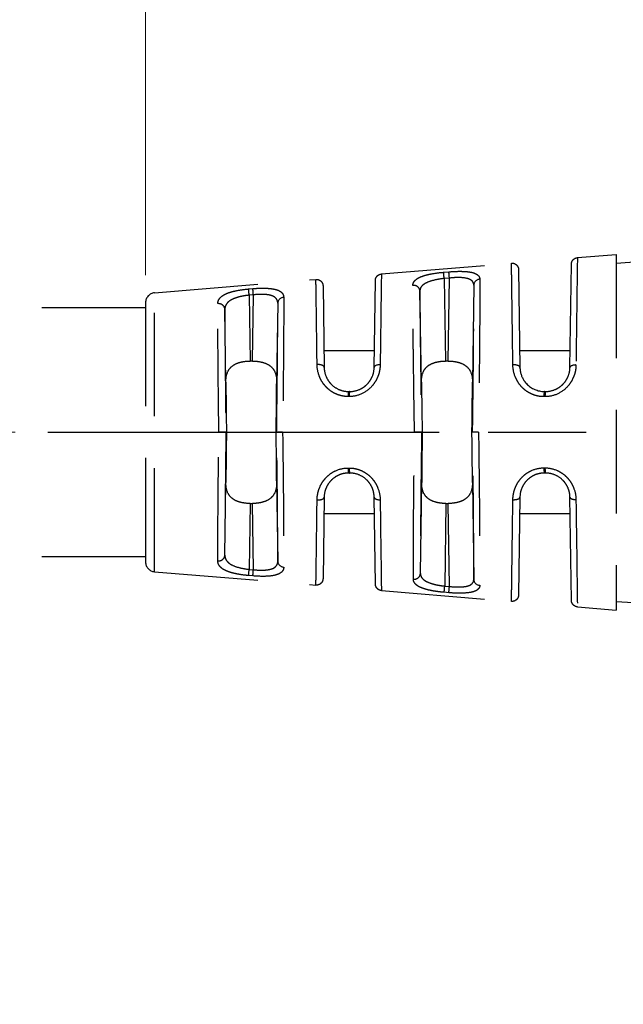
# Model space of a CAD drawing. Header units: millimetres. Extents: x 399 to 6233, y -1870 to 1602.
# Tile 370 of 656: x 4371 to 4389, y 611 to 641. Entities that reach past the tile are written whole.
import ezdxf

# ---------------------------------------------------------------- set-up
doc = ezdxf.new("R2010")
doc.units = ezdxf.units.MM
doc.linetypes.add('AM_ISO08W050', pattern=[18, 12, -1.5, 3, -1.5])
doc.linetypes.add('HIDDEN', pattern=[9.525, 6.35, -3.175])
doc.layers.add('AM_5', color=3, linetype='Continuous', lineweight=25)
doc.layers.add('AM_7', color=4, linetype='AM_ISO08W050', lineweight=25)
doc.layers.add('中繼線', color=7, linetype='Continuous')
doc.styles.add('尺寸標註', font='romans.shx', dxfattribs={"bigfont": 'CHINESET.SHX'})
doc.dimstyles.new('複本 CNS2-1$0', dxfattribs={"dimtxt": 2.5, "dimasz": 2, "dimexe": 1, "dimexo": 1, "dimgap": 1, "dimtad": 1, "dimtoh": 1, "dimdsep": 46, "dimtxsty": '尺寸標註', "dimcen": 0, "dimclrd": 2, "dimclre": 2, "dimclrt": 3, "dimadec": 0, "dimazin": 2, "dimtp": 0.1, "dimtm": 0.1, "dimtfac": 0.71, "dimtmove": 0, "dimatfit": 0, "dimfxl": 0, "dimlwd": 13, "dimlwe": 13, "dimarcsym": 0})

# ---------------------------------------------------------------- blocks, each defined once
blk = doc.blocks.new('*D163')
at = {"layer": 'AM_5', "color": 2, "lineweight": 13}
for p, q in [((4374.769, 632.897), (4374.769, 678.36)), ((4406.129, 663.439), (4406.129, 678.36)), ((4372.769, 677.36), (4339.245, 677.36)), ((4406.129, 677.36), (4374.769, 677.36)), ((4408.129, 677.36), (4410.129, 677.36))]:
    blk.add_line(p, q, dxfattribs=at)
at = {"layer": 'AM_5', "color": 2, "lineweight": -2}
for points in [[(4372.769, 677.693), (4372.769, 677.027), (4374.769, 677.36)], [(4408.129, 677.693), (4408.129, 677.027), (4406.129, 677.36)]]:
    blk.add_solid(points, dxfattribs=at)
at = {"layer": 'Defpoints', "color": 0, "lineweight": -2}
for p in [(4374.769, 677.36), (4406.129, 662.439), (4374.769, 631.897)]:
    blk.add_point(p, dxfattribs=at)
at = {"layer": 'AM_5', "color": 3, "insert": (4355.007, 682.348), "char_height": 2.5, "attachment_point": 5, "style": '尺寸標註'}
blk.add_mtext('WL\\P(空間保持至少100以上)', dxfattribs=at)
blk = doc.blocks.new('*D166')
at = {"layer": 'AM_5', "color": 2, "lineweight": 13}
for p, q in [((4368.185, 630.078), (4368.185, 632.078)), ((4370.769, 628.078), (4367.185, 628.078)), ((4368.185, 628.078), (4368.185, 596.718)), ((4401.311, 596.718), (4367.185, 596.718)), ((4368.185, 594.718), (4368.185, 588.128)), ((4368.185, 588.128), (4337.661, 588.128))]:
    blk.add_line(p, q, dxfattribs=at)
at = {"layer": 'AM_5', "color": 2, "lineweight": -2}
for points in [[(4367.852, 630.078), (4368.518, 630.078), (4368.185, 628.078)], [(4367.852, 594.718), (4368.518, 594.718), (4368.185, 596.718)]]:
    blk.add_solid(points, dxfattribs=at)
at = {"layer": 'Defpoints', "color": 0, "lineweight": -2}
for p in [(4371.769, 628.078), (4368.185, 596.718), (4402.311, 596.718)]:
    blk.add_point(p, dxfattribs=at)
at = {"layer": 'AM_5', "color": 3, "insert": (4352.423, 593.116), "char_height": 2.5, "attachment_point": 5, "style": '尺寸標註'}
blk.add_mtext('WM\\P(空間保持至少100以上)', dxfattribs=at)
blk = doc.blocks.new('90接頭方向組合')
at = {"layer": '中繼線', "color": 1, "linetype": 'HIDDEN', "ltscale": 0.5}
for p, q in [((26.296, 49.774), (27.482, 49.872)), ((27.482, 49.872), (27.482, 38.972)), ((20.289, 49.274), (24.276, 49.605)), ((26.068, 46.412), (26.112, 49.577)), ((27.482, 49.605), (28.182, 49.654)), ((22.197, 49.326), (22.357, 49.34)), ((24.493, 49.409), (24.535, 46.412)), ((13.337, 48.695), (18.283, 49.107)), ((18.5, 48.91), (18.535, 46.412)), ((20.068, 46.412), (20.106, 49.077)), ((22.373, 49.148), (22.213, 49.134)), ((22.213, 49.134), (22.257, 46.605)), ((22.338, 46.605), (22.373, 49.148)), ((23.12, 48.933), (23.079, 45.959)), ((13.337, 40.149), (13.337, 48.695)), ((16.22, 48.814), (16.35, 48.825)), ((16.366, 48.634), (16.237, 48.623)), ((16.237, 48.623), (16.265, 46.605)), ((16.338, 46.605), (16.366, 48.634)), ((21.518, 45.959), (21.47, 48.746)), ((13.061, 48.396), (13.061, 40.448)), ((17.113, 48.379), (17.079, 45.959)), ((13.061, 48.241), (1.061, 48.241)), ((15.524, 45.959), (15.493, 48.19)), ((20.075, 46.922), (18.527, 46.922)), ((26.075, 46.922), (24.527, 46.922)), ((16.338, 46.605), (16.265, 46.605)), ((22.338, 46.605), (22.257, 46.605)), ((19.284, 45.672), (19.318, 45.672)), ((25.284, 45.672), (25.318, 45.672)), ((19.302, 45.518), (19.268, 45.518)), ((25.302, 45.514), (25.268, 45.514)), ((15.525, 44.422), (15.309, 44.422)), ((15.541, 44.422), (15.525, 44.422)), ((17.079, 44.422), (17.062, 44.422)), ((17.262, 44.422), (17.079, 44.422)), ((21.541, 44.422), (21.521, 44.422)), ((23.083, 44.422), (23.062, 44.422)), ((23.267, 44.422), (23.083, 44.422)), ((19.268, 43.326), (19.302, 43.326)), ((19.318, 43.172), (19.284, 43.172)), ((25.268, 43.331), (25.302, 43.331)), ((25.318, 43.172), (25.284, 43.172)), ((15.493, 40.654), (15.524, 42.886)), ((17.079, 42.886), (17.113, 40.465)), ((21.485, 40.098), (21.524, 42.886)), ((23.079, 42.886), (23.12, 39.912)), ((18.535, 42.433), (18.5, 39.934)), ((20.106, 39.767), (20.068, 42.433)), ((24.535, 42.433), (24.493, 39.436)), ((26.112, 39.267), (26.068, 42.433)), ((16.265, 42.24), (16.237, 40.221)), ((16.265, 42.24), (16.338, 42.24)), ((16.366, 40.21), (16.338, 42.24)), ((22.265, 42.24), (22.23, 39.709)), ((22.265, 42.24), (22.338, 42.24)), ((22.373, 39.697), (22.338, 42.24)), ((20.075, 41.922), (18.527, 41.922)), ((26.075, 41.922), (24.527, 41.922)), ((13.061, 40.604), (1.061, 40.604)), ((13.337, 40.149), (18.283, 39.738)), ((16.237, 40.221), (16.366, 40.21)), ((16.35, 40.019), (16.22, 40.03)), ((20.289, 39.571), (24.276, 39.239)), ((22.23, 39.709), (22.373, 39.697)), ((22.357, 39.504), (22.213, 39.517)), ((27.482, 39.24), (28.182, 39.191)), ((26.296, 39.071), (27.482, 38.972))]:
    blk.add_line(p, q, dxfattribs=at)
for centre, start, end in [((13.361, 48.396), 94.7568, 180), ((13.361, 40.448), 180, 265.2432)]:
    blk.add_arc(centre, 0.3, start, end, dxfattribs=at)
for centre, major_axis, ratio, start_param, end_param in [((22.213, 49.131), (-0.017, 0.199), 0.001186, 4.726301, 6.077866), ((22.373, 49.145), (-0.017, 0.199), 0.001186, 4.726301, 6.078482), ((21.27, 48.743), (0.2, 0), 0.912914, 0.021379, 1.655702), ((23.32, 48.93), (-0.2, -0.001), 0.919463, 4.789486, 6.260991), ((16.237, 48.62), (-0.017, 0.199), 0.001193, 4.726301, 6.0521), ((16.366, 48.631), (-0.017, 0.199), 0.001193, 4.726301, 6.052723), ((15.293, 48.187), (0.2, -0.001), 0.888972, 0.019054, 1.656464), ((17.313, 48.377), (-0.2, -0.001), 0.898166, 4.79194, 6.263337), ((18.335, 46.409), (0.2, 0.003), 0.443566, 0, 1.647631), ((20.268, 46.409), (-0.2, 0.003), 0.426361, 4.801371, 6.283185), ((24.335, 46.409), (0.2, 0.003), 0.399297, 0, 1.648249), ((26.268, 46.409), (-0.2, 0.003), 0.38488, 4.800792, 6.283185), ((15.562, 44.423), (0.035, -2.5), 0.008726, 4.050394, 4.712403), ((17.041, 44.423), (0.035, 2.5), 0.008726, 4.712374, 5.374384), ((21.562, 44.422), (-0.044, 2.5), 0.008724, 0.908629, 1.570644), ((23.041, 44.423), (0.035, 2.5), 0.008726, 4.712374, 5.374384), ((19.284, 45.472), (0, 0.2), 0.085193, 0, 1.339632), ((19.318, 45.472), (0, 0.2), 0.08519, 0, 1.339777), ((25.284, 45.472), (0, 0.2), 0.084754, 0, 1.362766), ((25.318, 45.472), (0, 0.2), 0.084752, 0, 1.362884), ((15.562, 44.422), (-0.035, -2.5), 0.008726, 4.712374, 5.374384), ((17.041, 44.422), (-0.035, 2.5), 0.008726, 4.050394, 4.712403), ((21.562, 44.422), (-0.035, -2.5), 0.008726, 4.712374, 5.374384), ((23.041, 44.422), (-0.035, 2.5), 0.008726, 4.050394, 4.712403), ((19.284, 43.372), (0, -0.2), 0.085193, 4.943553, 6.283185), ((19.318, 43.372), (0, -0.2), 0.08519, 4.943408, 6.283185), ((25.284, 43.372), (0, -0.2), 0.084754, 4.920419, 6.283185), ((25.318, 43.372), (0, -0.2), 0.084752, 4.920302, 6.283185), ((18.335, 42.435), (0.2, -0.003), 0.443566, 4.635554, 6.283185), ((20.268, 42.435), (-0.2, -0.003), 0.426361, 0, 1.481814), ((24.335, 42.435), (0.2, -0.003), 0.399297, 4.634936, 6.283185), ((26.268, 42.435), (-0.2, -0.003), 0.38488, 0, 1.482393), ((15.293, 40.657), (0.2, 0.001), 0.888972, 4.626721, 6.264131), ((17.313, 40.468), (-0.2, 0.001), 0.898166, 0.019848, 1.491245), ((16.237, 40.224), (-0.017, -0.199), 0.001193, 0.231085, 1.556885), ((16.366, 40.213), (-0.017, -0.199), 0.001193, 0.230462, 1.556885), ((21.285, 40.1), (0.2, 0.001), 0.912909, 4.624296, 6.261806), ((23.32, 39.915), (-0.2, 0.001), 0.919463, 0.022195, 1.4937), ((22.23, 39.712), (-0.017, -0.199), 0.001186, 0.205256, 1.556884), ((22.373, 39.699), (-0.017, -0.199), 0.001186, 0.204703, 1.556884)]:
    blk.add_ellipse(centre, major_axis=major_axis, ratio=ratio, start_param=start_param, end_param=end_param, dxfattribs=at)
for points, knots in [([(24.276, 49.605), (24.297, 49.607), (24.319, 49.606), (24.361, 49.595), (24.382, 49.587), (24.418, 49.563), (24.435, 49.549), (24.462, 49.515), (24.473, 49.495), (24.484, 49.465), (24.487, 49.454), (24.491, 49.432), (24.493, 49.42), (24.493, 49.409)], [0, 0, 0, 0, 0.00641429, 0.00641429, 0.01291848, 0.01291848, 0.01941944, 0.01941944, 0.02592052, 0.02592052, 0.02924848, 0.02924848, 0.0326743, 0.0326743, 0.0326743, 0.0326743]), ([(24.318, 46.488), (24.312, 46.961), (24.306, 47.389), (24.301, 47.762), (24.301, 47.8), (24.3, 47.837), (24.3, 47.873), (24.295, 48.22), (24.291, 48.515), (24.288, 48.757), (24.288, 48.793), (24.287, 48.828), (24.287, 48.861), (24.283, 49.093), (24.281, 49.268), (24.279, 49.389), (24.279, 49.403), (24.279, 49.416), (24.279, 49.429), (24.277, 49.55), (24.276, 49.605), (24.276, 49.605)], [0, 0, 0, 0, 0.1135791, 0.1135791, 0.1135791, 0.125, 0.125, 0.125, 0.233783, 0.233783, 0.233783, 0.25, 0.25, 0.25, 0.361911, 0.361911, 0.361911, 0.375, 0.375, 0.375, 0.4997548, 0.4997548, 0.4997548, 0.4997548]), ([(26.112, 49.577), (26.113, 49.584), (26.113, 49.592), (26.115, 49.606), (26.116, 49.613), (26.121, 49.634), (26.126, 49.647), (26.143, 49.683), (26.159, 49.705), (26.199, 49.741), (26.223, 49.755), (26.263, 49.769), (26.28, 49.772), (26.296, 49.774)], [0, 0, 0, 0, 0.0021875, 0.0021875, 0.00434896, 0.00434896, 0.00849637, 0.00849637, 0.01646229, 0.01646229, 0.02442821, 0.02442821, 0.02934689, 0.02934689, 0.02934689, 0.02934689]), ([(26.296, 49.774), (26.296, 49.774), (26.296, 49.774), (26.296, 49.774), (26.296, 49.773), (26.289, 49.333), (26.276, 48.335), (26.27, 47.84), (26.261, 47.212), (26.252, 46.486)], [0.4996149, 0.4996149, 0.4996149, 0.4996149, 0.5, 0.5, 0.5, 0.834147, 0.834147, 0.834147, 1, 1, 1, 1]), ([(20.106, 49.077), (20.106, 49.084), (20.106, 49.092), (20.108, 49.106), (20.109, 49.113), (20.114, 49.134), (20.119, 49.147), (20.136, 49.183), (20.152, 49.206), (20.192, 49.241), (20.216, 49.255), (20.256, 49.269), (20.273, 49.272), (20.289, 49.274)], [0, 0, 0, 0, 0.0021875, 0.0021875, 0.00434897, 0.00434897, 0.00849638, 0.00849638, 0.01646231, 0.01646231, 0.02442823, 0.02442823, 0.02934691, 0.02934691, 0.02934691, 0.02934691]), ([(20.289, 49.274), (20.289, 49.274), (20.289, 49.274), (20.289, 49.274), (20.289, 49.274), (20.283, 48.836), (20.27, 47.865), (20.265, 47.481), (20.259, 47.019), (20.252, 46.494)], [0.4999756, 0.4999756, 0.4999756, 0.4999756, 0.5, 0.5, 0.5, 0.8584664, 0.8584664, 0.8584664, 1, 1, 1, 1]), ([(21.253, 48.925), (21.253, 48.952), (21.262, 48.991), (21.282, 49.028), (21.298, 49.051), (21.307, 49.062), (21.34, 49.097), (21.367, 49.118), (21.431, 49.157), (21.467, 49.175), (21.554, 49.209), (21.602, 49.225), (21.704, 49.252), (21.758, 49.265), (21.938, 49.299), (22.064, 49.315), (22.197, 49.326)], [0, 0, 0, 0, 0.125, 0.1875, 0.1875, 0.25, 0.25, 0.375, 0.375, 0.5, 0.5, 0.625, 0.625, 0.75, 0.75, 1, 1, 1, 1]), ([(22.357, 49.34), (22.488, 49.351), (22.615, 49.357), (22.793, 49.354), (22.848, 49.351), (22.951, 49.342), (23.001, 49.335), (23.086, 49.317), (23.124, 49.306), (23.173, 49.285), (23.188, 49.278), (23.215, 49.262), (23.228, 49.253), (23.282, 49.209), (23.303, 49.166), (23.304, 49.113)], [0, 0, 0, 0, 0.25, 0.25, 0.375, 0.375, 0.5, 0.5, 0.625, 0.625, 0.6875, 0.6875, 0.75, 0.75, 1, 1, 1, 1]), ([(18.283, 49.107), (18.304, 49.109), (18.326, 49.107), (18.368, 49.097), (18.389, 49.088), (18.425, 49.065), (18.442, 49.05), (18.469, 49.016), (18.48, 48.997), (18.491, 48.966), (18.494, 48.955), (18.498, 48.933), (18.5, 48.922), (18.5, 48.91)], [0, 0, 0, 0, 0.00641429, 0.00641429, 0.01291848, 0.01291848, 0.01941944, 0.01941944, 0.02592052, 0.02592052, 0.02924848, 0.02924848, 0.0326743, 0.0326743, 0.0326743, 0.0326743]), ([(18.318, 46.497), (18.313, 46.896), (18.308, 47.257), (18.304, 47.57), (18.303, 47.598), (18.303, 47.626), (18.303, 47.654), (18.299, 47.948), (18.296, 48.198), (18.293, 48.401), (18.293, 48.428), (18.292, 48.454), (18.292, 48.48), (18.289, 48.676), (18.287, 48.825), (18.286, 48.927), (18.286, 48.937), (18.285, 48.947), (18.285, 48.957), (18.284, 49.059), (18.283, 49.107), (18.283, 49.107)], [0, 0, 0, 0, 0.1146318, 0.1146318, 0.1146318, 0.125, 0.125, 0.125, 0.2353886, 0.2353886, 0.2353886, 0.25, 0.25, 0.25, 0.3633569, 0.3633569, 0.3633569, 0.375, 0.375, 0.375, 0.4999914, 0.4999914, 0.4999914, 0.4999914]), ([(21.304, 44.422), (21.296, 44.943), (21.288, 45.44), (21.279, 46.117), (21.276, 46.331), (21.272, 46.635), (21.27, 46.734), (21.269, 46.877), (21.268, 46.947), (21.267, 47.027), (21.267, 47.061), (21.266, 47.083), (21.266, 47.093), (21.262, 47.512), (21.258, 47.874), (21.254, 48.486), (21.253, 48.736), (21.253, 48.925)], [0.0000003, 0.0000003, 0.0000003, 0.0000003, 0.25, 0.25, 0.375, 0.375, 0.4375, 0.4375, 0.46875, 0.484375, 0.4921875, 0.4921875, 0.5, 0.5, 0.75, 0.75, 1, 1, 1, 1]), ([(22.213, 49.134), (22.111, 49.124), (22.01, 49.108), (21.92, 49.087), (21.827, 49.065), (21.744, 49.039), (21.677, 49.007), (21.642, 48.99), (21.611, 48.972), (21.584, 48.952), (21.571, 48.942), (21.559, 48.932), (21.549, 48.922), (21.543, 48.917), (21.538, 48.911), (21.533, 48.906), (21.529, 48.902), (21.525, 48.897), (21.522, 48.893), (21.49, 48.853), (21.473, 48.811), (21.47, 48.76), (21.47, 48.755), (21.47, 48.751), (21.47, 48.746)], [0, 0, 0, 0, 0.243119, 0.243119, 0.243119, 0.493188, 0.493188, 0.493188, 0.625, 0.625, 0.625, 0.6875, 0.6875, 0.6875, 0.71875, 0.71875, 0.71875, 0.744248, 0.744248, 0.744248, 0.979343, 0.979343, 0.979343, 1, 1, 1, 1]), ([(23.12, 48.933), (23.12, 48.958), (23.116, 48.982), (23.103, 49.013), (23.098, 49.023), (23.085, 49.042), (23.079, 49.05), (23.053, 49.077), (23.031, 49.092), (22.992, 49.111), (22.978, 49.117), (22.948, 49.128), (22.931, 49.133), (22.852, 49.153), (22.773, 49.162), (22.589, 49.165), (22.484, 49.16), (22.373, 49.148)], [0, 0, 0, 0, 0.125, 0.125, 0.1875, 0.1875, 0.25, 0.25, 0.375, 0.375, 0.4375, 0.4375, 0.5, 0.5, 0.75, 0.75, 1, 1, 1, 1]), ([(23.083, 44.422), (23.09, 44.874), (23.096, 45.346), (23.101, 45.808), (23.106, 46.262), (23.111, 46.706), (23.114, 47.11), (23.117, 47.514), (23.119, 47.878), (23.121, 48.182), (23.122, 48.499), (23.122, 48.751), (23.12, 48.933)], [5.269221, 5.269221, 5.269221, 5.269221, 5.5622, 5.5622, 5.5622, 5.850036, 5.850036, 5.850036, 6.137734, 6.137734, 6.137734, 6.437673, 6.437673, 6.437673, 6.437673]), ([(23.304, 49.113), (23.305, 48.921), (23.305, 48.662), (23.303, 48.186), (23.303, 48.013), (23.301, 47.734), (23.3, 47.638), (23.299, 47.489), (23.299, 47.414), (23.298, 47.324), (23.298, 47.285), (23.298, 47.259), (23.297, 47.244), (23.294, 46.854), (23.29, 46.424), (23.28, 45.477), (23.274, 44.961), (23.267, 44.422)], [0, 0, 0, 0, 0.25, 0.25, 0.375, 0.375, 0.4375, 0.4375, 0.46875, 0.484375, 0.492188, 0.492188, 0.5, 0.5, 0.75, 0.75, 1, 1, 1, 1]), ([(15.276, 48.364), (15.276, 48.396), (15.282, 48.426), (15.297, 48.468), (15.304, 48.482), (15.319, 48.508), (15.328, 48.52), (15.361, 48.56), (15.387, 48.584), (15.435, 48.617), (15.452, 48.628), (15.489, 48.648), (15.508, 48.657), (15.573, 48.686), (15.62, 48.704), (15.723, 48.734), (15.777, 48.748), (15.958, 48.785), (16.086, 48.803), (16.22, 48.814)], [0, 0, 0, 0, 0.125, 0.125, 0.1875, 0.1875, 0.25, 0.25, 0.375, 0.375, 0.4375, 0.4375, 0.5, 0.5, 0.625, 0.625, 0.75, 0.75, 1, 1, 1, 1]), ([(16.237, 48.623), (16.183, 48.617), (16.13, 48.61), (16.079, 48.602), (16.054, 48.597), (16.028, 48.592), (16.004, 48.587), (15.982, 48.583), (15.961, 48.578), (15.941, 48.573), (15.891, 48.56), (15.844, 48.546), (15.801, 48.53), (15.781, 48.523), (15.761, 48.515), (15.743, 48.506), (15.727, 48.499), (15.712, 48.492), (15.698, 48.484), (15.695, 48.483), (15.693, 48.482), (15.691, 48.48), (15.658, 48.463), (15.629, 48.443), (15.604, 48.421), (15.591, 48.411), (15.58, 48.399), (15.569, 48.388), (15.564, 48.382), (15.559, 48.376), (15.554, 48.37), (15.551, 48.365), (15.547, 48.36), (15.544, 48.355), (15.511, 48.309), (15.495, 48.261), (15.493, 48.202), (15.493, 48.198), (15.493, 48.194), (15.493, 48.19)], [0, 0, 0, 0, 0.125, 0.125, 0.125, 0.1875, 0.1875, 0.1875, 0.242432, 0.242432, 0.242432, 0.375, 0.375, 0.375, 0.4375, 0.4375, 0.4375, 0.491526, 0.491526, 0.491526, 0.5, 0.5, 0.5, 0.625, 0.625, 0.625, 0.6875, 0.6875, 0.6875, 0.71875, 0.71875, 0.71875, 0.742946, 0.742946, 0.742946, 0.984164, 0.984164, 0.984164, 1, 1, 1, 1]), ([(16.35, 48.825), (16.416, 48.831), (16.48, 48.835), (16.607, 48.839), (16.67, 48.84), (16.789, 48.836), (16.845, 48.832), (16.922, 48.823), (16.947, 48.82), (16.995, 48.811), (17.019, 48.806), (17.083, 48.79), (17.12, 48.777), (17.168, 48.753), (17.183, 48.744), (17.21, 48.726), (17.223, 48.715), (17.275, 48.665), (17.296, 48.615), (17.296, 48.556)], [0, 0, 0, 0, 0.125, 0.125, 0.25, 0.25, 0.375, 0.375, 0.4375, 0.4375, 0.5, 0.5, 0.625, 0.625, 0.6875, 0.6875, 0.75, 0.75, 1, 1, 1, 1]), ([(17.113, 48.379), (17.113, 48.408), (17.108, 48.435), (17.096, 48.47), (17.091, 48.481), (17.079, 48.503), (17.073, 48.512), (17.048, 48.542), (17.026, 48.56), (16.988, 48.583), (16.974, 48.59), (16.944, 48.603), (16.927, 48.609), (16.848, 48.633), (16.769, 48.645), (16.584, 48.651), (16.478, 48.647), (16.366, 48.634)], [0, 0, 0, 0, 0.125, 0.125, 0.1875, 0.1875, 0.25, 0.25, 0.375, 0.375, 0.4375, 0.4375, 0.5, 0.5, 0.75, 0.75, 1, 1, 1, 1]), ([(21.47, 48.746), (21.47, 48.566), (21.47, 48.321), (21.473, 48.015), (21.475, 47.721), (21.478, 47.372), (21.483, 46.985), (21.487, 46.598), (21.493, 46.175), (21.5, 45.742), (21.506, 45.302), (21.513, 44.853), (21.521, 44.422)], [3.09842, 3.09842, 3.09842, 3.09842, 3.393347, 3.393347, 3.393347, 3.676606, 3.676606, 3.676606, 3.959996, 3.959996, 3.959996, 4.248071, 4.248071, 4.248071, 4.248071]), ([(15.309, 44.422), (15.303, 44.827), (15.299, 45.223), (15.295, 45.598), (15.294, 45.633), (15.294, 45.668), (15.293, 45.703), (15.29, 46.065), (15.286, 46.406), (15.284, 46.717), (15.283, 46.754), (15.283, 46.791), (15.283, 46.827), (15.28, 47.139), (15.279, 47.42), (15.277, 47.663), (15.277, 47.684), (15.277, 47.705), (15.277, 47.726), (15.276, 47.983), (15.276, 48.196), (15.276, 48.364)], [0, 0, 0, 0, 0.228628, 0.228628, 0.228628, 0.25, 0.25, 0.25, 0.473508, 0.473508, 0.473508, 0.5, 0.5, 0.5, 0.730031, 0.730031, 0.730031, 0.75, 0.75, 0.75, 1, 1, 1, 1]), ([(17.079, 44.422), (17.084, 44.811), (17.09, 45.216), (17.094, 45.614), (17.099, 46.005), (17.103, 46.389), (17.106, 46.742), (17.109, 47.094), (17.111, 47.415), (17.112, 47.688), (17.113, 47.972), (17.113, 48.204), (17.113, 48.379)], [5.269156, 5.269156, 5.269156, 5.269156, 5.54884, 5.54884, 5.54884, 5.824577, 5.824577, 5.824577, 6.100194, 6.100194, 6.100194, 6.386537, 6.386537, 6.386537, 6.386537]), ([(17.296, 48.556), (17.298, 48.037), (17.292, 47.031), (17.278, 45.722), (17.274, 45.31), (17.268, 44.871), (17.262, 44.422)], [0, 0, 0, 0, 0.760219, 0.760219, 0.760219, 1, 1, 1, 1]), ([(15.493, 48.19), (15.492, 48.017), (15.493, 47.792), (15.494, 47.52), (15.495, 47.258), (15.497, 46.952), (15.5, 46.617), (15.503, 46.282), (15.507, 45.919), (15.511, 45.548), (15.515, 45.173), (15.52, 44.79), (15.525, 44.422)], [3.058727, 3.058727, 3.058727, 3.058727, 3.339025, 3.339025, 3.339025, 3.609231, 3.609231, 3.609231, 3.879551, 3.879551, 3.879551, 4.153321, 4.153321, 4.153321, 4.153321]), ([(15.524, 45.959), (15.522, 46.077), (15.537, 46.186), (15.609, 46.337), (15.646, 46.388), (15.743, 46.475), (15.804, 46.511), (15.924, 46.558), (15.988, 46.576), (16.125, 46.599), (16.197, 46.605), (16.265, 46.605)], [0.7608371, 0.7608371, 0.7608371, 0.7608371, 0.8071525, 0.8071525, 0.8317132, 0.8317132, 0.8562739, 0.8562739, 0.8764261, 0.8764261, 0.8965784, 0.8965784, 0.8965784, 0.8965784]), ([(16.338, 46.605), (16.405, 46.605), (16.478, 46.599), (16.615, 46.576), (16.679, 46.558), (16.799, 46.511), (16.86, 46.475), (16.957, 46.388), (16.994, 46.337), (17.065, 46.186), (17.08, 46.077), (17.079, 45.959)], [0.8964799, 0.8964799, 0.8964799, 0.8964799, 0.9166321, 0.9166321, 0.9367843, 0.9367843, 0.9613451, 0.9613451, 0.9859058, 0.9859058, 1.0322212, 1.0322212, 1.0322212, 1.0322212]), ([(19.268, 45.518), (19.201, 45.518), (19.136, 45.525), (19.009, 45.553), (18.946, 45.575), (18.828, 45.629), (18.773, 45.661), (18.696, 45.718), (18.671, 45.738), (18.624, 45.781), (18.6, 45.805), (18.537, 45.874), (18.499, 45.924), (18.451, 46.003), (18.436, 46.03), (18.409, 46.086), (18.396, 46.116), (18.342, 46.258), (18.32, 46.376), (18.318, 46.497)], [0, 0, 0, 0, 0.125, 0.125, 0.25, 0.25, 0.375, 0.375, 0.4375, 0.4375, 0.5, 0.5, 0.625, 0.625, 0.6875, 0.6875, 0.75, 0.75, 1, 1, 1, 1]), ([(20.252, 46.494), (20.251, 46.433), (20.245, 46.374), (20.228, 46.285), (20.221, 46.256), (20.205, 46.198), (20.196, 46.171), (20.162, 46.082), (20.134, 46.026), (20.069, 45.92), (20.032, 45.871), (19.9, 45.727), (19.798, 45.653), (19.558, 45.545), (19.432, 45.518), (19.302, 45.518)], [0, 0, 0, 0, 0.125, 0.125, 0.1875, 0.1875, 0.25, 0.25, 0.375, 0.375, 0.5, 0.5, 0.75, 0.75, 1, 1, 1, 1]), ([(21.518, 45.959), (21.517, 46.077), (21.531, 46.186), (21.603, 46.337), (21.639, 46.388), (21.736, 46.475), (21.797, 46.511), (21.916, 46.558), (21.981, 46.576), (22.118, 46.599), (22.19, 46.605), (22.257, 46.605)], [0.7609543, 0.7609543, 0.7609543, 0.7609543, 0.8072597, 0.8072597, 0.8318055, 0.8318055, 0.8563513, 0.8563513, 0.8764894, 0.8764894, 0.8966274, 0.8966274, 0.8966274, 0.8966274]), ([(22.338, 46.605), (22.405, 46.605), (22.478, 46.599), (22.615, 46.576), (22.679, 46.558), (22.799, 46.511), (22.86, 46.475), (22.957, 46.388), (22.994, 46.337), (23.065, 46.186), (23.08, 46.077), (23.079, 45.959)], [0.8964799, 0.8964799, 0.8964799, 0.8964799, 0.9166321, 0.9166321, 0.9367843, 0.9367843, 0.9613451, 0.9613451, 0.9859058, 0.9859058, 1.0322212, 1.0322212, 1.0322212, 1.0322212]), ([(25.268, 45.514), (25.202, 45.514), (25.138, 45.52), (25.012, 45.548), (24.949, 45.569), (24.832, 45.622), (24.777, 45.653), (24.674, 45.728), (24.625, 45.772), (24.54, 45.864), (24.502, 45.913), (24.437, 46.018), (24.409, 46.076), (24.343, 46.247), (24.32, 46.366), (24.318, 46.488)], [0, 0, 0, 0, 0.125, 0.125, 0.25, 0.25, 0.375, 0.375, 0.5, 0.5, 0.625, 0.625, 0.75, 0.75, 1, 1, 1, 1]), ([(26.252, 46.486), (26.251, 46.425), (26.245, 46.364), (26.228, 46.276), (26.22, 46.246), (26.204, 46.188), (26.194, 46.16), (26.16, 46.072), (26.132, 46.016), (26.066, 45.91), (26.029, 45.861), (25.896, 45.719), (25.795, 45.646), (25.556, 45.54), (25.431, 45.513), (25.302, 45.514)], [0, 0, 0, 0, 0.125, 0.125, 0.1875, 0.1875, 0.25, 0.25, 0.375, 0.375, 0.5, 0.5, 0.75, 0.75, 1, 1, 1, 1]), ([(18.535, 46.412), (18.536, 46.315), (18.557, 46.22), (18.592, 46.135), (18.61, 46.092), (18.632, 46.051), (18.657, 46.013), (18.669, 45.993), (18.682, 45.975), (18.696, 45.957), (18.703, 45.948), (18.71, 45.94), (18.718, 45.931), (18.725, 45.923), (18.732, 45.915), (18.74, 45.906), (18.802, 45.841), (18.876, 45.787), (18.96, 45.746), (18.985, 45.735), (19.01, 45.724), (19.037, 45.715), (19.115, 45.687), (19.199, 45.672), (19.284, 45.672)], [0, 0, 0, 0, 0.25, 0.25, 0.25, 0.375, 0.375, 0.375, 0.4375, 0.4375, 0.4375, 0.46875, 0.46875, 0.46875, 0.5, 0.5, 0.5, 0.729105, 0.729105, 0.729105, 0.796829, 0.796829, 0.796829, 1, 1, 1, 1]), ([(19.318, 45.672), (19.428, 45.672), (19.533, 45.697), (19.671, 45.758), (19.714, 45.783), (19.773, 45.825), (19.792, 45.84), (19.827, 45.871), (19.843, 45.886), (19.894, 45.939), (19.924, 45.978), (19.963, 46.039), (19.975, 46.06), (19.997, 46.103), (20.008, 46.126), (20.048, 46.229), (20.067, 46.319), (20.068, 46.412)], [0, 0, 0, 0, 0.25, 0.25, 0.375, 0.375, 0.4375, 0.4375, 0.5, 0.5, 0.625, 0.625, 0.6875, 0.6875, 0.75, 0.75, 1, 1, 1, 1]), ([(24.535, 46.412), (24.537, 46.263), (24.584, 46.122), (24.659, 46.008), (24.672, 45.989), (24.685, 45.971), (24.699, 45.953), (24.706, 45.944), (24.714, 45.936), (24.721, 45.927), (24.728, 45.919), (24.735, 45.911), (24.744, 45.903), (24.879, 45.762), (25.077, 45.672), (25.284, 45.672)], [0, 0, 0, 0, 0.375, 0.375, 0.375, 0.4375, 0.4375, 0.4375, 0.46875, 0.46875, 0.46875, 0.5, 0.5, 0.5, 1, 1, 1, 1]), ([(25.318, 45.672), (25.427, 45.672), (25.532, 45.696), (25.669, 45.757), (25.712, 45.782), (25.77, 45.823), (25.789, 45.838), (25.824, 45.868), (25.84, 45.882), (25.891, 45.936), (25.922, 45.974), (25.961, 46.035), (25.973, 46.056), (25.995, 46.099), (26.006, 46.122), (26.048, 46.226), (26.067, 46.317), (26.068, 46.412)], [0, 0, 0, 0, 0.25, 0.25, 0.375, 0.375, 0.4375, 0.4375, 0.5, 0.5, 0.625, 0.625, 0.6875, 0.6875, 0.75, 0.75, 1, 1, 1, 1]), ([(15.276, 40.48), (15.276, 40.648), (15.276, 40.862), (15.277, 41.119), (15.277, 41.139), (15.277, 41.16), (15.277, 41.181), (15.279, 41.425), (15.28, 41.705), (15.283, 42.018), (15.283, 42.054), (15.283, 42.09), (15.284, 42.127), (15.286, 42.438), (15.29, 42.779), (15.293, 43.142), (15.294, 43.176), (15.294, 43.211), (15.295, 43.246), (15.299, 43.621), (15.303, 44.018), (15.309, 44.422)], [0, 0, 0, 0, 0.25, 0.25, 0.25, 0.269969, 0.269969, 0.269969, 0.5, 0.5, 0.5, 0.526492, 0.526492, 0.526492, 0.75, 0.75, 0.75, 0.771372, 0.771372, 0.771372, 1, 1, 1, 1]), ([(15.525, 44.422), (15.52, 44.054), (15.515, 43.672), (15.511, 43.296), (15.507, 42.926), (15.503, 42.563), (15.5, 42.228), (15.497, 41.893), (15.495, 41.587), (15.494, 41.324), (15.493, 41.052), (15.492, 40.827), (15.493, 40.654)], [2.129864, 2.129864, 2.129864, 2.129864, 2.403635, 2.403635, 2.403635, 2.673954, 2.673954, 2.673954, 2.94416, 2.94416, 2.94416, 3.224459, 3.224459, 3.224459, 3.224459]), ([(17.113, 40.465), (17.113, 40.64), (17.113, 40.872), (17.112, 41.156), (17.111, 41.429), (17.109, 41.75), (17.106, 42.103), (17.103, 42.455), (17.099, 42.839), (17.094, 43.231), (17.09, 43.628), (17.084, 44.033), (17.079, 44.422)], [6.179833, 6.179833, 6.179833, 6.179833, 6.466177, 6.466177, 6.466177, 6.741793, 6.741793, 6.741793, 7.017531, 7.017531, 7.017531, 7.297215, 7.297215, 7.297215, 7.297215]), ([(17.262, 44.422), (17.281, 43.001), (17.292, 41.715), (17.296, 40.913), (17.296, 40.661), (17.297, 40.452), (17.296, 40.289)], [0, 0, 0, 0, 0.760219, 0.760219, 0.760219, 1, 1, 1, 1]), ([(21.269, 39.919), (21.267, 40.109), (21.268, 40.361), (21.269, 40.822), (21.27, 40.988), (21.272, 41.257), (21.272, 41.349), (21.273, 41.492), (21.274, 41.565), (21.274, 41.651), (21.275, 41.689), (21.275, 41.714), (21.275, 41.727), (21.278, 42.102), (21.282, 42.513), (21.292, 43.417), (21.298, 43.909), (21.304, 44.422)], [0, 0, 0, 0, 0.25, 0.25, 0.375, 0.375, 0.4375, 0.4375, 0.46875, 0.484375, 0.492188, 0.492188, 0.5, 0.5, 0.75, 0.75, 1, 1, 1, 1]), ([(21.521, 44.422), (21.521, 44.422), (21.519, 44.422), (21.513, 44.422), (21.508, 44.422), (21.49, 44.422), (21.475, 44.422), (21.437, 44.422), (21.415, 44.422), (21.376, 44.422), (21.362, 44.422), (21.339, 44.422), (21.332, 44.422), (21.314, 44.422), (21.305, 44.422), (21.304, 44.422)], [-0.003142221, -0.003142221, -0.003142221, -0.003142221, -0.002754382, -0.002754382, -0.002338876, -0.002338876, -0.001631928, -0.001631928, -0.00092496, -0.00092496, -0.000509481, -0.000509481, -0.000311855, -0.000311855, -0.000000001, -0.000000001, -0.000000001, -0.000000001]), ([(21.521, 44.422), (21.515, 43.992), (21.509, 43.542), (21.504, 43.102), (21.499, 42.669), (21.495, 42.246), (21.492, 41.859), (21.489, 41.472), (21.486, 41.123), (21.485, 40.829), (21.484, 40.523), (21.484, 40.278), (21.485, 40.098)], [2.129933, 2.129933, 2.129933, 2.129933, 2.418044, 2.418044, 2.418044, 2.701467, 2.701467, 2.701467, 2.984758, 2.984758, 2.984758, 3.279722, 3.279722, 3.279722, 3.279722]), ([(23.12, 39.912), (23.122, 40.093), (23.122, 40.345), (23.121, 40.662), (23.119, 40.967), (23.117, 41.331), (23.114, 41.735), (23.111, 42.139), (23.106, 42.582), (23.101, 43.037), (23.096, 43.499), (23.09, 43.971), (23.083, 44.422)], [6.128697, 6.128697, 6.128697, 6.128697, 6.428636, 6.428636, 6.428636, 6.716335, 6.716335, 6.716335, 7.00417, 7.00417, 7.00417, 7.29715, 7.29715, 7.29715, 7.29715]), ([(23.267, 44.422), (23.274, 43.884), (23.28, 43.367), (23.288, 42.658), (23.29, 42.431), (23.293, 42.11), (23.294, 42.006), (23.295, 41.855), (23.296, 41.781), (23.297, 41.696), (23.297, 41.66), (23.297, 41.636), (23.297, 41.625), (23.301, 41.193), (23.303, 40.817), (23.305, 40.183), (23.305, 39.924), (23.304, 39.731)], [0, 0, 0, 0, 0.25, 0.25, 0.375, 0.375, 0.4375, 0.4375, 0.46875, 0.484375, 0.492188, 0.492188, 0.5, 0.5, 0.75, 0.75, 1, 1, 1, 1]), ([(18.318, 42.347), (18.319, 42.408), (18.325, 42.468), (18.342, 42.557), (18.349, 42.586), (18.365, 42.644), (18.374, 42.671), (18.408, 42.76), (18.435, 42.816), (18.484, 42.895), (18.501, 42.921), (18.539, 42.97), (18.558, 42.993), (18.623, 43.066), (18.671, 43.109), (18.774, 43.184), (18.828, 43.216), (19.008, 43.298), (19.135, 43.326), (19.268, 43.326)], [0, 0, 0, 0, 0.125, 0.125, 0.1875, 0.1875, 0.25, 0.25, 0.375, 0.375, 0.4375, 0.4375, 0.5, 0.5, 0.625, 0.625, 0.75, 0.75, 1, 1, 1, 1]), ([(19.284, 43.172), (19.232, 43.172), (19.18, 43.167), (19.129, 43.156), (19.104, 43.151), (19.079, 43.144), (19.055, 43.136), (19.033, 43.129), (19.011, 43.121), (18.99, 43.112), (18.941, 43.091), (18.895, 43.065), (18.852, 43.035), (18.814, 43.008), (18.778, 42.977), (18.747, 42.945), (18.711, 42.908), (18.68, 42.868), (18.652, 42.826), (18.639, 42.805), (18.628, 42.785), (18.617, 42.764), (18.611, 42.753), (18.606, 42.742), (18.601, 42.731), (18.597, 42.723), (18.593, 42.713), (18.59, 42.705), (18.557, 42.624), (18.539, 42.545), (18.535, 42.455), (18.535, 42.448), (18.535, 42.44), (18.535, 42.433)], [0, 0, 0, 0, 0.125, 0.125, 0.125, 0.1875, 0.1875, 0.1875, 0.243967, 0.243967, 0.243967, 0.375, 0.375, 0.375, 0.492562, 0.492562, 0.492562, 0.625, 0.625, 0.625, 0.6875, 0.6875, 0.6875, 0.71875, 0.71875, 0.71875, 0.743814, 0.743814, 0.743814, 0.98012, 0.98012, 0.98012, 1, 1, 1, 1]), ([(19.302, 43.326), (19.367, 43.326), (19.431, 43.32), (19.557, 43.293), (19.62, 43.272), (19.738, 43.219), (19.793, 43.187), (19.897, 43.112), (19.946, 43.067), (20.031, 42.974), (20.069, 42.924), (20.118, 42.844), (20.133, 42.817), (20.161, 42.761), (20.174, 42.73), (20.228, 42.589), (20.25, 42.471), (20.252, 42.35)], [0, 0, 0, 0, 0.125, 0.125, 0.25, 0.25, 0.375, 0.375, 0.5, 0.5, 0.625, 0.625, 0.6875, 0.6875, 0.75, 0.75, 1, 1, 1, 1]), ([(20.068, 42.433), (20.068, 42.479), (20.063, 42.525), (20.049, 42.591), (20.044, 42.613), (20.031, 42.656), (20.025, 42.675), (19.999, 42.742), (19.977, 42.784), (19.938, 42.846), (19.924, 42.865), (19.894, 42.904), (19.877, 42.924), (19.797, 43.007), (19.718, 43.065), (19.533, 43.148), (19.428, 43.172), (19.318, 43.172)], [0, 0, 0, 0, 0.125, 0.125, 0.1875, 0.1875, 0.25, 0.25, 0.375, 0.375, 0.4375, 0.4375, 0.5, 0.5, 0.75, 0.75, 1, 1, 1, 1]), ([(24.318, 42.356), (24.319, 42.418), (24.325, 42.478), (24.348, 42.597), (24.364, 42.653), (24.41, 42.771), (24.438, 42.827), (24.503, 42.932), (24.539, 42.98), (24.627, 43.075), (24.675, 43.117), (24.777, 43.191), (24.831, 43.223), (25.011, 43.303), (25.136, 43.331), (25.268, 43.331)], [0, 0, 0, 0, 0.125, 0.125, 0.25, 0.25, 0.375, 0.375, 0.5, 0.5, 0.625, 0.625, 0.75, 0.75, 1, 1, 1, 1]), ([(25.284, 43.172), (25.233, 43.172), (25.181, 43.167), (25.131, 43.156), (25.106, 43.151), (25.082, 43.145), (25.058, 43.137), (25.035, 43.13), (25.013, 43.122), (24.992, 43.113), (24.944, 43.092), (24.898, 43.067), (24.856, 43.037), (24.817, 43.01), (24.781, 42.98), (24.749, 42.947), (24.714, 42.911), (24.682, 42.872), (24.655, 42.83), (24.642, 42.81), (24.63, 42.789), (24.619, 42.768), (24.613, 42.757), (24.608, 42.746), (24.603, 42.735), (24.599, 42.726), (24.594, 42.716), (24.591, 42.707), (24.559, 42.63), (24.54, 42.552), (24.536, 42.463), (24.535, 42.453), (24.535, 42.443), (24.535, 42.433)], [0, 0, 0, 0, 0.125, 0.125, 0.125, 0.1875, 0.1875, 0.1875, 0.245159, 0.245159, 0.245159, 0.375, 0.375, 0.375, 0.493979, 0.493979, 0.493979, 0.625, 0.625, 0.625, 0.6875, 0.6875, 0.6875, 0.71875, 0.71875, 0.71875, 0.744948, 0.744948, 0.744948, 0.974333, 0.974333, 0.974333, 1, 1, 1, 1]), ([(25.302, 43.331), (25.432, 43.331), (25.558, 43.304), (25.735, 43.225), (25.79, 43.194), (25.893, 43.12), (25.942, 43.076), (26.028, 42.984), (26.066, 42.934), (26.116, 42.855), (26.131, 42.827), (26.159, 42.771), (26.172, 42.741), (26.227, 42.599), (26.25, 42.481), (26.252, 42.359)], [0, 0, 0, 0, 0.25, 0.25, 0.375, 0.375, 0.5, 0.5, 0.625, 0.625, 0.6875, 0.6875, 0.75, 0.75, 1, 1, 1, 1]), ([(26.068, 42.433), (26.068, 42.48), (26.063, 42.526), (26.049, 42.594), (26.043, 42.616), (26.03, 42.659), (26.023, 42.679), (25.997, 42.745), (25.975, 42.788), (25.935, 42.849), (25.921, 42.869), (25.891, 42.907), (25.873, 42.927), (25.794, 43.009), (25.715, 43.067), (25.532, 43.148), (25.428, 43.172), (25.318, 43.172)], [0, 0, 0, 0, 0.125, 0.125, 0.1875, 0.1875, 0.25, 0.25, 0.375, 0.375, 0.4375, 0.4375, 0.5, 0.5, 0.75, 0.75, 1, 1, 1, 1]), ([(16.265, 42.24), (16.197, 42.24), (16.125, 42.245), (15.988, 42.268), (15.923, 42.286), (15.804, 42.334), (15.743, 42.37), (15.646, 42.457), (15.609, 42.508), (15.537, 42.658), (15.522, 42.767), (15.524, 42.886)], [0.2987944, 0.2987944, 0.2987944, 0.2987944, 0.3189909, 0.3189909, 0.3391874, 0.3391874, 0.3637035, 0.3637035, 0.3882197, 0.3882197, 0.4345351, 0.4345351, 0.4345351, 0.4345351]), ([(17.079, 42.886), (17.08, 42.767), (17.065, 42.658), (16.994, 42.508), (16.957, 42.457), (16.86, 42.37), (16.799, 42.334), (16.68, 42.286), (16.615, 42.268), (16.478, 42.245), (16.406, 42.24), (16.338, 42.24)], [0.163151, 0.163151, 0.163151, 0.163151, 0.2094664, 0.2094664, 0.2339826, 0.2339826, 0.2584987, 0.2584987, 0.2786952, 0.2786952, 0.2988917, 0.2988917, 0.2988917, 0.2988917]), ([(22.265, 42.24), (22.197, 42.24), (22.125, 42.245), (21.988, 42.268), (21.923, 42.286), (21.804, 42.334), (21.743, 42.37), (21.646, 42.457), (21.609, 42.508), (21.537, 42.658), (21.522, 42.767), (21.524, 42.886)], [0.2987944, 0.2987944, 0.2987944, 0.2987944, 0.3189909, 0.3189909, 0.3391874, 0.3391874, 0.3637035, 0.3637035, 0.3882197, 0.3882197, 0.4345351, 0.4345351, 0.4345351, 0.4345351]), ([(23.079, 42.886), (23.08, 42.767), (23.065, 42.658), (22.994, 42.508), (22.957, 42.457), (22.86, 42.37), (22.799, 42.334), (22.68, 42.286), (22.615, 42.268), (22.478, 42.245), (22.406, 42.24), (22.338, 42.24)], [0.163151, 0.163151, 0.163151, 0.163151, 0.2094664, 0.2094664, 0.2339826, 0.2339826, 0.2584987, 0.2584987, 0.2786952, 0.2786952, 0.2988917, 0.2988917, 0.2988917, 0.2988917]), ([(18.283, 39.738), (18.283, 39.738), (18.283, 39.738), (18.283, 39.738), (18.283, 39.738), (18.284, 39.785), (18.285, 39.887), (18.285, 39.897), (18.286, 39.907), (18.286, 39.918), (18.287, 40.02), (18.289, 40.168), (18.292, 40.365), (18.292, 40.39), (18.293, 40.416), (18.293, 40.443), (18.296, 40.647), (18.299, 40.897), (18.303, 41.19), (18.303, 41.218), (18.303, 41.246), (18.304, 41.274), (18.308, 41.588), (18.313, 41.948), (18.318, 42.347)], [0.4999924, 0.4999924, 0.4999924, 0.4999924, 0.5, 0.5, 0.5, 0.625, 0.625, 0.625, 0.6366327, 0.6366327, 0.6366327, 0.75, 0.75, 0.75, 0.7646055, 0.7646055, 0.7646055, 0.875, 0.875, 0.875, 0.8853656, 0.8853656, 0.8853656, 1, 1, 1, 1]), ([(20.252, 42.35), (20.269, 41.055), (20.28, 40.176), (20.286, 39.804), (20.286, 39.776), (20.286, 39.752), (20.287, 39.73), (20.288, 39.621), (20.289, 39.571), (20.289, 39.571)], [0, 0, 0, 0, 0.3494158, 0.3494158, 0.3494158, 0.375, 0.375, 0.375, 0.4999847, 0.4999847, 0.4999847, 0.4999847]), ([(24.276, 39.239), (24.276, 39.239), (24.276, 39.239), (24.276, 39.239), (24.276, 39.239), (24.277, 39.295), (24.279, 39.416), (24.279, 39.429), (24.279, 39.442), (24.279, 39.456), (24.281, 39.577), (24.283, 39.752), (24.287, 39.985), (24.287, 40.018), (24.288, 40.052), (24.288, 40.088), (24.291, 40.329), (24.295, 40.625), (24.3, 40.972), (24.3, 41.008), (24.301, 41.045), (24.301, 41.082), (24.306, 41.455), (24.312, 41.884), (24.318, 42.356)], [0.4997864, 0.4997864, 0.4997864, 0.4997864, 0.5, 0.5, 0.5, 0.625, 0.625, 0.625, 0.6377642, 0.6377642, 0.6377642, 0.75, 0.75, 0.75, 0.766011, 0.766011, 0.766011, 0.875, 0.875, 0.875, 0.8863224, 0.8863224, 0.8863224, 1, 1, 1, 1]), ([(26.252, 42.359), (26.271, 40.934), (26.284, 39.924), (26.29, 39.444), (26.292, 39.37), (26.292, 39.307), (26.293, 39.256), (26.295, 39.129), (26.296, 39.071), (26.296, 39.071)], [0, 0, 0, 0, 0.3247111, 0.3247111, 0.3247111, 0.375, 0.375, 0.375, 0.4996644, 0.4996644, 0.4996644, 0.4996644]), ([(16.22, 40.03), (16.153, 40.036), (16.087, 40.043), (15.959, 40.061), (15.896, 40.072), (15.777, 40.097), (15.722, 40.11), (15.645, 40.133), (15.62, 40.142), (15.573, 40.159), (15.549, 40.169), (15.487, 40.197), (15.45, 40.217), (15.403, 40.25), (15.388, 40.261), (15.361, 40.286), (15.349, 40.299), (15.297, 40.361), (15.276, 40.417), (15.276, 40.48)], [0, 0, 0, 0, 0.125, 0.125, 0.25, 0.25, 0.375, 0.375, 0.4375, 0.4375, 0.5, 0.5, 0.625, 0.625, 0.6875, 0.6875, 0.75, 0.75, 1, 1, 1, 1]), ([(15.493, 40.654), (15.493, 40.591), (15.512, 40.535), (15.546, 40.487), (15.563, 40.463), (15.584, 40.441), (15.608, 40.42), (15.62, 40.41), (15.633, 40.4), (15.647, 40.391), (15.661, 40.382), (15.674, 40.373), (15.69, 40.364), (15.692, 40.363), (15.695, 40.362), (15.697, 40.361), (15.762, 40.326), (15.842, 40.297), (15.932, 40.274), (16.025, 40.25), (16.129, 40.233), (16.237, 40.221)], [0, 0, 0, 0, 0.25, 0.25, 0.25, 0.375, 0.375, 0.375, 0.4375, 0.4375, 0.4375, 0.5, 0.5, 0.5, 0.508472, 0.508472, 0.508472, 0.75, 0.75, 0.75, 1, 1, 1, 1]), ([(16.366, 40.21), (16.471, 40.198), (16.571, 40.194), (16.66, 40.196), (16.665, 40.196), (16.671, 40.196), (16.676, 40.196), (16.746, 40.199), (16.807, 40.206), (16.861, 40.217), (16.876, 40.221), (16.89, 40.224), (16.905, 40.229), (16.924, 40.234), (16.942, 40.241), (16.959, 40.248), (16.974, 40.254), (16.988, 40.261), (17, 40.269), (17.013, 40.276), (17.025, 40.285), (17.036, 40.294), (17.041, 40.298), (17.046, 40.303), (17.051, 40.308), (17.055, 40.311), (17.058, 40.315), (17.061, 40.319), (17.096, 40.358), (17.113, 40.406), (17.113, 40.465)], [0, 0, 0, 0, 0.235395, 0.235395, 0.235395, 0.25, 0.25, 0.25, 0.4375, 0.4375, 0.4375, 0.492495, 0.492495, 0.492495, 0.5625, 0.5625, 0.5625, 0.625, 0.625, 0.625, 0.6875, 0.6875, 0.6875, 0.71875, 0.71875, 0.71875, 0.74263, 0.74263, 0.74263, 1, 1, 1, 1]), ([(17.296, 40.289), (17.296, 40.259), (17.291, 40.232), (17.275, 40.194), (17.268, 40.183), (17.253, 40.16), (17.244, 40.15), (17.211, 40.118), (17.184, 40.099), (17.136, 40.076), (17.118, 40.068), (17.081, 40.055), (17.061, 40.049), (16.951, 40.021), (16.85, 40.01), (16.608, 40.003), (16.481, 40.008), (16.35, 40.019)], [0, 0, 0, 0, 0.125, 0.125, 0.1875, 0.1875, 0.25, 0.25, 0.375, 0.375, 0.4375, 0.4375, 0.5, 0.5, 0.75, 0.75, 1, 1, 1, 1]), ([(18.5, 39.934), (18.499, 39.922), (18.498, 39.909), (18.49, 39.87), (18.479, 39.845), (18.449, 39.801), (18.429, 39.782), (18.384, 39.754), (18.358, 39.744), (18.316, 39.737), (18.299, 39.736), (18.283, 39.738)], [0, 0, 0, 0, 0.00380158, 0.00380158, 0.01176751, 0.01176751, 0.01973343, 0.01973343, 0.02769935, 0.02769935, 0.03261803, 0.03261803, 0.03261803, 0.03261803]), ([(22.213, 39.517), (22.147, 39.522), (22.082, 39.529), (21.955, 39.546), (21.892, 39.556), (21.774, 39.578), (21.719, 39.591), (21.643, 39.612), (21.618, 39.619), (21.57, 39.634), (21.547, 39.643), (21.484, 39.668), (21.447, 39.686), (21.398, 39.715), (21.383, 39.726), (21.356, 39.747), (21.344, 39.758), (21.29, 39.814), (21.269, 39.863), (21.269, 39.919)], [0, 0, 0, 0, 0.125, 0.125, 0.25, 0.25, 0.375, 0.375, 0.4375, 0.4375, 0.5, 0.5, 0.625, 0.625, 0.6875, 0.6875, 0.75, 0.75, 1, 1, 1, 1]), ([(21.485, 40.098), (21.485, 40.041), (21.505, 39.992), (21.54, 39.949), (21.558, 39.927), (21.579, 39.907), (21.604, 39.889), (21.616, 39.88), (21.63, 39.871), (21.643, 39.863), (21.657, 39.855), (21.671, 39.848), (21.687, 39.839), (21.748, 39.81), (21.822, 39.784), (21.905, 39.764), (21.93, 39.758), (21.955, 39.752), (21.981, 39.746), (22.06, 39.73), (22.144, 39.718), (22.23, 39.709)], [0, 0, 0, 0, 0.25, 0.25, 0.25, 0.375, 0.375, 0.375, 0.4375, 0.4375, 0.4375, 0.5, 0.5, 0.5, 0.728256, 0.728256, 0.728256, 0.796192, 0.796192, 0.796192, 1, 1, 1, 1]), ([(22.373, 39.697), (22.478, 39.685), (22.577, 39.68), (22.665, 39.68), (22.67, 39.68), (22.676, 39.681), (22.681, 39.681), (22.75, 39.682), (22.811, 39.687), (22.864, 39.696), (22.88, 39.699), (22.894, 39.702), (22.91, 39.706), (22.928, 39.71), (22.946, 39.716), (22.963, 39.721), (22.978, 39.727), (22.992, 39.733), (23.005, 39.739), (23.018, 39.746), (23.03, 39.753), (23.041, 39.761), (23.046, 39.764), (23.051, 39.769), (23.056, 39.773), (23.059, 39.775), (23.061, 39.777), (23.064, 39.779), (23.065, 39.78), (23.066, 39.782), (23.068, 39.783), (23.102, 39.817), (23.12, 39.859), (23.12, 39.912)], [0, 0, 0, 0, 0.235782, 0.235782, 0.235782, 0.25, 0.25, 0.25, 0.4375, 0.4375, 0.4375, 0.494125, 0.494125, 0.494125, 0.5625, 0.5625, 0.5625, 0.625, 0.625, 0.625, 0.6875, 0.6875, 0.6875, 0.71875, 0.71875, 0.71875, 0.734375, 0.734375, 0.734375, 0.744055, 0.744055, 0.744055, 1, 1, 1, 1]), ([(20.289, 39.571), (20.268, 39.573), (20.246, 39.578), (20.207, 39.595), (20.188, 39.607), (20.156, 39.636), (20.142, 39.653), (20.121, 39.691), (20.113, 39.712), (20.107, 39.744), (20.106, 39.756), (20.106, 39.767)], [0, 0, 0, 0, 0.00642235, 0.00642235, 0.01292625, 0.01292625, 0.01942722, 0.01942722, 0.0259283, 0.0259283, 0.02935717, 0.02935717, 0.02935717, 0.02935717]), ([(23.304, 39.731), (23.304, 39.705), (23.298, 39.681), (23.282, 39.648), (23.275, 39.638), (23.259, 39.618), (23.25, 39.609), (23.216, 39.581), (23.189, 39.565), (23.123, 39.539), (23.087, 39.528), (22.954, 39.5), (22.853, 39.491), (22.613, 39.488), (22.487, 39.493), (22.357, 39.504)], [0, 0, 0, 0, 0.125, 0.125, 0.1875, 0.1875, 0.25, 0.25, 0.375, 0.375, 0.5, 0.5, 0.75, 0.75, 1, 1, 1, 1]), ([(24.493, 39.436), (24.493, 39.423), (24.491, 39.41), (24.483, 39.372), (24.472, 39.346), (24.442, 39.303), (24.422, 39.284), (24.377, 39.255), (24.351, 39.245), (24.309, 39.238), (24.292, 39.238), (24.276, 39.239)], [0, 0, 0, 0, 0.00380155, 0.00380155, 0.01176747, 0.01176747, 0.0197334, 0.0197334, 0.02769932, 0.02769932, 0.032618, 0.032618, 0.032618, 0.032618]), ([(26.296, 39.071), (26.275, 39.073), (26.253, 39.078), (26.214, 39.095), (26.195, 39.107), (26.163, 39.136), (26.149, 39.153), (26.128, 39.191), (26.12, 39.212), (26.114, 39.245), (26.113, 39.256), (26.112, 39.267)], [0, 0, 0, 0, 0.00642235, 0.00642235, 0.01292625, 0.01292625, 0.01942722, 0.01942722, 0.0259283, 0.0259283, 0.02935713, 0.02935713, 0.02935713, 0.02935713])]:
    blk.add_open_spline(points, degree=3, knots=knots, dxfattribs=at)

msp = doc.modelspace()

# ---------------------------------------------------------------- linework, layer by layer
at = {"layer": 'AM_7'}
msp.add_line((4371.769, 628.078), (4440.49, 628.078), dxfattribs=at)

# ---------------------------------------------------------------- block references
at = {"layer": '中繼線', "color": 0, "linetype": 'ByBlock', "lineweight": -2}
msp.add_blockref('90接頭方向組合', (4361.707, 583.656), dxfattribs=at)

# ---------------------------------------------------------------- dimensions: what is measured, and where the dimension line sits
at = {"layer": 'AM_5'}
dim = msp.add_linear_dim(base=(4374.769, 677.36), p1=(4406.129, 662.439), p2=(4374.769, 631.897), text='WL\\P(空間保持至少100以上)', dimstyle='複本 CNS2-1$0', override={"dimdec": 1, "dimtix": 1}, dxfattribs=at)
dim.commit()
dim.dimension.update_dxf_attribs({"geometry": '*D163', "text_midpoint": (4355.007, 677.36), "dimtype": 160})
dim = msp.add_linear_dim(base=(4368.185, 596.718), p1=(4371.769, 628.078), p2=(4402.311, 596.718), angle=90, text='WM\\P(空間保持至少100以上)', dimstyle='複本 CNS2-1$0', dxfattribs=at)
dim.commit()
dim.dimension.update_dxf_attribs({"geometry": '*D166', "text_midpoint": (4352.423, 588.128), "dimtype": 160})

doc.saveas('drawing.dxf')
